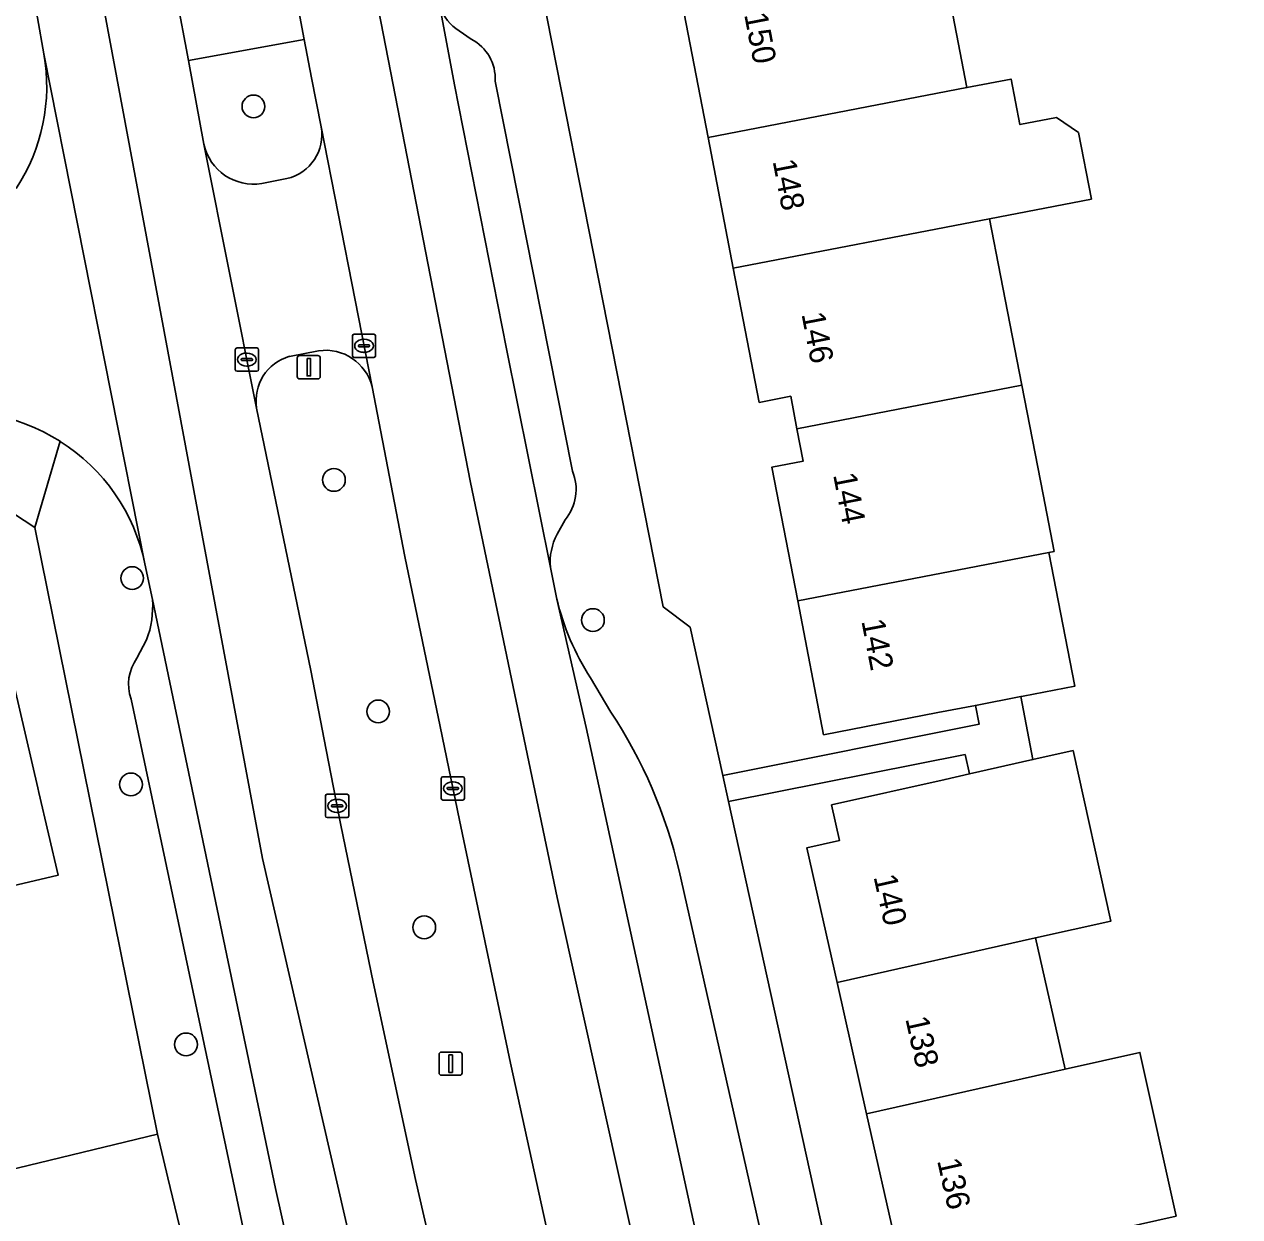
# Model space of a CAD drawing. Extents: x 158472 to 159562, y 388525 to 389606.
# Drawn here: x 159232.9 to 159285.1, y 388924.4 to 388975.6 of the extents above; entities that cross this region are included whole.
import ezdxf

# ---------------------------------------------------------------- set-up
doc = ezdxf.new("R2010")
doc.units = 0
for name, color, linetype in [('IMGEO_Berm_groen', 7, 'Continuous'), ('IMGEO_Boom', 7, 'Continuous'), ('IMGEO_Erf', 7, 'Continuous'), ('IMGEO_Kolk', 7, 'Continuous'), ('IMGEO_Lichtmast', 7, 'Continuous'), ('IMGEO_Muur', 7, 'Continuous'), ('IMGEO_Pand', 7, 'Continuous'), ('IMGEO_Pand_nummerreeks', 7, 'Continuous'), ('IMGEO_Parkeervlak_open', 7, 'Continuous'), ('IMGEO_Rijbaan_lokaal_gesloten', 7, 'Continuous'), ('IMGEO_Rijbaan_lokaal_open', 7, 'Continuous'), ('IMGEO_Verkeerseiland_groen', 7, 'Continuous'), ('IMGEO_Voetpad_open', 7, 'Continuous')]:
    doc.layers.add(name, color=color, linetype=linetype)

msp = doc.modelspace()

# ---------------------------------------------------------------- linework, layer by layer
at = {"layer": 'IMGEO_Berm_groen'}
for points in [[(159245.506, 388961.612), (159244.256, 388961.374)], [(159253.746, 388930.999), (159251.557, 388941.444), (159250.724, 388945.467), (159249.214, 388952.767), (159247.801, 388960.07)], [(159242.837, 388959.153), (159245.17, 388947.869), (159245.833, 388944.455), (159246.461, 388941.219), (159247.854, 388934.479), (159249.674, 388926.001), (159251.777, 388916.807), (159253.329, 388910.034), (159254.003, 388907.092), (159257.931, 388890.57)], [(159262.775, 388891.552), (159258.365, 388910.303), (159258.166, 388911.184), (159255.587, 388922.613), (159253.746, 388930.999)]]:
    msp.add_lwpolyline(points, dxfattribs=at)
for centre, radius, start, end in [((159244.81, 388959.456), 1.997, 106.122, 188.7289), ((159245.801, 388959.572), 2.062, 13.9904, 98.2157)]:
    msp.add_arc(centre, radius, start, end, dxfattribs=at)
at = {"layer": 'IMGEO_Boom'}
for centre in [(159242.704, 388972.116), (159246.163, 388956.063), (159237.49, 388951.842), (159257.295, 388950.039), (159248.064, 388946.111), (159237.439, 388942.974), (159250.043, 388936.832), (159239.806, 388931.802)]:
    msp.add_circle(centre, 0.489, dxfattribs=at)
at = {"layer": 'IMGEO_Erf'}
for points in [[(159271.963, 388980.24), (159273.374, 388972.927), (159275.272, 388973.293), (159275.651, 388971.333), (159277.219, 388971.635), (159278.167, 388970.993), (159278.72, 388968.13), (159274.342, 388967.285), (159274.814, 388964.854), (159275.729, 388960.142), (159276.644, 388955.43), (159277.117, 388952.993), (159276.897, 388952.95), (159278.008, 388947.197), (159275.783, 388946.768), (159275.683, 388946.749), (159276.205, 388944.041), (159277.937, 388944.43), (159279.558, 388937.103), (159276.322, 388936.377), (159277.59, 388930.732), (159280.807, 388931.457), (159282.362, 388924.424), (159279.169, 388923.704)], [(159231.169, 388926.152), (159238.578, 388927.94), (159233.308, 388954.017), (159231.464, 388955.218)], [(159231.603, 388950.678), (159233.438, 388942.833), (159233.485, 388942.631), (159234.316, 388939.077), (159228.336, 388937.678)]]:
    msp.add_lwpolyline(points, dxfattribs=at)
for points in [[(159262.246, 388970.781), (159261.133, 388976.548), (159262.479, 388976.807), (159262.181, 388978.353), (159255.122, 388976.928), (159260.318, 388950.604), (159261.471, 388949.73), (159262.873, 388943.356), (159273.892, 388945.562), (159273.736, 388946.373), (159272.118, 388946.061), (159267.208, 388945.113), (159266.098, 388950.865), (159264.989, 388956.615), (159266.333, 388956.874), (159266.065, 388958.265), (159265.796, 388959.657), (159264.443, 388959.396), (159263.33, 388965.161)], [(159270.932, 388920.393), (159272.284, 388920.697), (159271.973, 388922.082), (159271.66, 388923.472), (159270.327, 388923.172), (159269.059, 388928.817), (159267.791, 388934.462), (159266.49, 388940.254), (159267.894, 388940.569), (159267.551, 388942.097), (159272.43, 388943.193), (159273.478, 388943.428), (159273.291, 388944.261), (159263.119, 388942.239), (159273.754, 388893.897), (159284.881, 388896.367), (159284.643, 388897.421), (159277.862, 388895.897), (159277.34, 388898.22), (159275.981, 388897.915), (159274.694, 388903.644), (159273.44, 388909.228), (159272.186, 388914.812)]]:
    msp.add_lwpolyline(points, close=True, dxfattribs=at)
at = {"layer": 'IMGEO_Kolk'}
for p, q in [((159246.955, 388961.4), (159246.955, 388962.252)), ((159247.03, 388962.326), (159247.882, 388962.326)), ((159247.956, 388962.252), (159247.956, 388961.4)), ((159241.997, 388961.733), (159242.849, 388961.733)), ((159247.214, 388961.82), (159247.214, 388961.832)), ((159247.652, 388961.783), (159247.254, 388961.783)), ((159247.257, 388961.869), (159247.655, 388961.869)), ((159247.443, 388962.106), (159247.468, 388962.106)), ((159247.698, 388961.832), (159247.698, 388961.82)), ((159241.922, 388960.807), (159241.922, 388961.659)), ((159242.181, 388961.227), (159242.181, 388961.239)), ((159242.619, 388961.19), (159242.221, 388961.19)), ((159242.224, 388961.276), (159242.622, 388961.276)), ((159242.41, 388961.513), (159242.435, 388961.513)), ((159242.665, 388961.239), (159242.665, 388961.227)), ((159242.923, 388961.659), (159242.923, 388960.807)), ((159247.882, 388961.326), (159247.03, 388961.326)), ((159247.466, 388961.546), (159247.441, 388961.546)), ((159242.849, 388960.733), (159241.997, 388960.733)), ((159242.433, 388960.953), (159242.408, 388960.953)), ((159250.774, 388942.377), (159250.774, 388943.229)), ((159250.849, 388943.303), (159251.701, 388943.303)), ((159251.262, 388943.083), (159251.287, 388943.083)), ((159251.775, 388943.229), (159251.775, 388942.377)), ((159245.799, 388941.626), (159245.799, 388942.478)), ((159245.874, 388942.552), (159246.726, 388942.552)), ((159246.8, 388942.478), (159246.8, 388941.626)), ((159251.033, 388942.797), (159251.033, 388942.809)), ((159251.471, 388942.76), (159251.073, 388942.76)), ((159251.076, 388942.846), (159251.474, 388942.846)), ((159251.285, 388942.523), (159251.26, 388942.523)), ((159251.517, 388942.809), (159251.517, 388942.797)), ((159246.058, 388942.046), (159246.058, 388942.058)), ((159246.496, 388942.009), (159246.098, 388942.009)), ((159246.101, 388942.095), (159246.499, 388942.095)), ((159246.287, 388942.332), (159246.312, 388942.332)), ((159246.542, 388942.058), (159246.542, 388942.046)), ((159251.701, 388942.303), (159250.849, 388942.303)), ((159246.726, 388941.552), (159245.874, 388941.552)), ((159246.31, 388941.772), (159246.285, 388941.772))]:
    msp.add_line(p, q, dxfattribs=at)
for points in [[(159246.955, 388961.4), (159246.955, 388962.252)], [(159247.03, 388962.326), (159247.882, 388962.326)], [(159247.956, 388962.252), (159247.956, 388961.4)], [(159241.997, 388961.733), (159242.849, 388961.733)], [(159241.922, 388960.807), (159241.922, 388961.659)], [(159242.923, 388961.659), (159242.923, 388960.807)], [(159247.882, 388961.326), (159247.03, 388961.326)], [(159242.849, 388960.733), (159241.997, 388960.733)], [(159250.774, 388942.377), (159250.774, 388943.229)], [(159250.849, 388943.303), (159251.701, 388943.303)], [(159251.775, 388943.229), (159251.775, 388942.377)], [(159245.799, 388941.626), (159245.799, 388942.478)], [(159245.874, 388942.552), (159246.726, 388942.552)], [(159246.8, 388942.478), (159246.8, 388941.626)], [(159251.701, 388942.303), (159250.849, 388942.303)], [(159246.726, 388941.552), (159245.874, 388941.552)]]:
    msp.add_lwpolyline(points, dxfattribs=at)
for centre, radius, start, end in [((159247.032, 388962.25), 0.0765, 91.552, 178.448), ((159247.032, 388962.25), 0.0765, 91.552, 178.448), ((159247.88, 388962.25), 0.0765, 1.552, 88.448), ((159247.88, 388962.25), 0.0765, 1.552, 88.448), ((159241.999, 388961.657), 0.0765, 91.552, 178.448), ((159241.999, 388961.657), 0.0765, 91.552, 178.448), ((159242.847, 388961.657), 0.0765, 1.552, 88.448), ((159242.847, 388961.657), 0.0765, 1.552, 88.448), ((159247.254, 388961.829), 0.0403, 85.8775, 175.7526), ((159247.251, 388961.819), 0.0366, 178.938, 274.7102), ((159247.655, 388961.826), 0.043, 264.8664, 352.4533), ((159247.659, 388961.831), 0.0386, 1.7309, 96.639), ((159242.221, 388961.236), 0.0403, 85.8775, 175.7526), ((159242.218, 388961.226), 0.0366, 178.938, 274.7102), ((159242.622, 388961.233), 0.043, 264.8664, 352.4533), ((159242.626, 388961.238), 0.0386, 1.7309, 96.639), ((159247.032, 388961.402), 0.0765, 181.552, 268.448), ((159247.032, 388961.402), 0.0765, 181.552, 268.448), ((159247.88, 388961.402), 0.0765, 271.552, 358.448), ((159247.88, 388961.402), 0.0765, 271.552, 358.448), ((159241.999, 388960.809), 0.0765, 181.552, 268.448), ((159241.999, 388960.809), 0.0765, 181.552, 268.448), ((159242.847, 388960.809), 0.0765, 271.552, 358.448), ((159242.847, 388960.809), 0.0765, 271.552, 358.448), ((159250.851, 388943.227), 0.0765, 91.552, 178.448), ((159250.851, 388943.227), 0.0765, 91.552, 178.448), ((159251.699, 388943.227), 0.0765, 1.552, 88.448), ((159251.699, 388943.227), 0.0765, 1.552, 88.448), ((159245.876, 388942.476), 0.0765, 91.552, 178.448), ((159245.876, 388942.476), 0.0765, 91.552, 178.448), ((159246.724, 388942.476), 0.0765, 1.552, 88.448), ((159246.724, 388942.476), 0.0765, 1.552, 88.448), ((159250.851, 388942.379), 0.0765, 181.552, 268.448), ((159250.851, 388942.379), 0.0765, 181.552, 268.448), ((159251.073, 388942.806), 0.0403, 85.8775, 175.7526), ((159251.07, 388942.796), 0.0366, 178.938, 274.7102), ((159251.474, 388942.803), 0.043, 264.8664, 352.4533), ((159251.478, 388942.808), 0.0386, 1.7309, 96.639), ((159251.699, 388942.379), 0.0765, 271.552, 358.448), ((159251.699, 388942.379), 0.0765, 271.552, 358.448), ((159246.098, 388942.055), 0.0403, 85.8775, 175.7526), ((159246.095, 388942.045), 0.0366, 178.938, 274.7102), ((159246.499, 388942.052), 0.043, 264.8664, 352.4533), ((159246.503, 388942.057), 0.0386, 1.7309, 96.639), ((159245.876, 388941.628), 0.0765, 181.552, 268.448), ((159245.876, 388941.628), 0.0765, 181.552, 268.448), ((159246.724, 388941.628), 0.0765, 271.552, 358.448), ((159246.724, 388941.628), 0.0765, 271.552, 358.448)]:
    msp.add_arc(centre, radius, start, end, dxfattribs=at)
for centre, major_axis, ratio, start_param, end_param in [((159247.442, 388961.826), (-0.387, 0.002), 0.722429, 4.712389, 7.853982), ((159247.467, 388961.826), (-0.39, 0.002), 0.717154, 1.570796, 4.712389), ((159242.409, 388961.233), (-0.387, 0.002), 0.722429, 4.712389, 7.853982), ((159242.434, 388961.233), (-0.39, 0.002), 0.717154, 1.570796, 4.712389), ((159251.261, 388942.803), (-0.387, 0.002), 0.722429, 4.712389, 7.853982), ((159251.286, 388942.803), (-0.39, 0.002), 0.717154, 1.570796, 4.712389), ((159246.286, 388942.052), (-0.387, 0.002), 0.722429, 4.712389, 7.853982), ((159246.311, 388942.052), (-0.39, 0.002), 0.717154, 1.570796, 4.712389)]:
    msp.add_ellipse(centre, major_axis=major_axis, ratio=ratio, start_param=start_param, end_param=end_param, dxfattribs=at)
at = {"layer": 'IMGEO_Lichtmast'}
for p, q in [((159244.587, 388960.506), (159244.587, 388961.306)), ((159244.587, 388961.306), (159244.587, 388960.506)), ((159244.687, 388961.406), (159245.477, 388961.406)), ((159245.477, 388961.406), (159244.687, 388961.406)), ((159245.577, 388961.306), (159245.577, 388960.506)), ((159245.577, 388960.506), (159245.577, 388961.306)), ((159245.477, 388960.406), (159244.687, 388960.406)), ((159244.687, 388960.406), (159245.477, 388960.406)), ((159250.783, 388931.473), (159251.573, 388931.473)), ((159251.573, 388931.473), (159250.783, 388931.473)), ((159250.683, 388930.573), (159250.683, 388931.373)), ((159250.683, 388931.373), (159250.683, 388930.573)), ((159251.673, 388931.373), (159251.673, 388930.573)), ((159251.673, 388930.573), (159251.673, 388931.373)), ((159251.573, 388930.473), (159250.783, 388930.473)), ((159250.783, 388930.473), (159251.573, 388930.473))]:
    msp.add_line(p, q, dxfattribs=at)
for points in [[(159245.007, 388961.281), (159245.157, 388961.281), (159245.157, 388960.531), (159245.007, 388960.531), (159245.007, 388961.281)], [(159251.103, 388931.348), (159251.253, 388931.348), (159251.253, 388930.598), (159251.103, 388930.598), (159251.103, 388931.348)]]:
    msp.add_lwpolyline(points, dxfattribs=at)
for centre, start, end in [((159244.687, 388961.306), 90, 180), ((159244.687, 388961.306), 90, 180), ((159245.477, 388961.306), 0, 90), ((159245.477, 388961.306), 360, 90), ((159244.687, 388960.506), 180, 270), ((159244.687, 388960.506), 180, 270), ((159245.477, 388960.506), 270, 0), ((159245.477, 388960.506), 270, 0), ((159250.783, 388931.373), 90, 180), ((159250.783, 388931.373), 90, 180), ((159251.573, 388931.373), 0, 90), ((159251.573, 388931.373), 360, 90), ((159250.783, 388930.573), 180, 270), ((159250.783, 388930.573), 180, 270), ((159251.573, 388930.573), 270, 0), ((159251.573, 388930.573), 270, 0)]:
    msp.add_arc(centre, 0.1, start, end, dxfattribs=at)
at = {"layer": 'IMGEO_Muur'}
msp.add_lwpolyline([(159233.308, 388954.017), (159238.578, 388927.94)], dxfattribs=at)
at = {"layer": 'IMGEO_Pand'}
for points in [[(159262.246, 388970.781), (159273.374, 388972.927), (159271.963, 388980.24), (159269.418, 388979.749), (159262.181, 388978.353), (159262.479, 388976.807), (159261.133, 388976.548)], [(159263.33, 388965.161), (159274.342, 388967.285), (159278.72, 388968.13), (159278.167, 388970.993), (159277.219, 388971.635), (159275.651, 388971.333), (159275.272, 388973.293), (159273.374, 388972.927), (159262.246, 388970.781)], [(159266.065, 388958.265), (159275.729, 388960.142), (159274.814, 388964.854), (159274.342, 388967.285), (159263.33, 388965.161), (159264.443, 388959.396), (159265.796, 388959.657)], [(159276.897, 388952.95), (159277.117, 388952.993), (159276.644, 388955.43), (159275.729, 388960.142), (159266.065, 388958.265), (159266.333, 388956.874), (159264.989, 388956.615), (159266.098, 388950.865)], [(159276.897, 388952.95), (159266.098, 388950.865), (159267.208, 388945.113), (159272.118, 388946.061), (159273.736, 388946.373), (159275.683, 388946.749), (159275.783, 388946.768), (159278.008, 388947.197)], [(159225.65, 388949.285), (159227.504, 388941.232), (159228.336, 388937.678), (159234.316, 388939.077), (159233.485, 388942.631), (159233.438, 388942.833), (159231.603, 388950.678)], [(159277.937, 388944.43), (159276.205, 388944.041), (159273.478, 388943.428), (159272.43, 388943.193), (159267.551, 388942.097), (159267.894, 388940.569), (159266.49, 388940.254), (159267.791, 388934.462), (159276.322, 388936.377), (159279.558, 388937.103)], [(159269.059, 388928.817), (159277.59, 388930.732), (159276.322, 388936.377), (159267.791, 388934.462)], [(159271.973, 388922.082), (159279.169, 388923.704), (159282.362, 388924.424), (159280.807, 388931.457), (159277.59, 388930.732), (159269.059, 388928.817), (159270.327, 388923.172), (159271.66, 388923.472)], [(159232.197, 388920.849), (159232.435, 388920.906), (159233.99, 388921.276), (159235.288, 388915.88), (159241.138, 388917.287), (159239.028, 388926.067), (159238.578, 388927.94), (159231.169, 388926.152), (159231.033, 388926.716), (159230.856, 388926.674)]]:
    msp.add_lwpolyline(points, close=True, dxfattribs=at)
at = {"layer": 'IMGEO_Parkeervlak_open'}
for points in [[(159250.717, 388976.411), (159251.344, 388973.04), (159253.577, 388961.696), (159255.467, 388952.297)], [(159252.067, 388975.005), (159251.551, 388975.361)], [(159256.417, 388956.44), (159253.094, 388973.205)], [(159255.755, 388953.727), (159256.096, 388954.343)], [(159245.615, 388916.829), (159243.65, 388925.602), (159238.361, 388950.923)], [(159238.108, 388949.189), (159237.696, 388948.401)], [(159237.45, 388946.64), (159243.04, 388920.238)]]:
    msp.add_lwpolyline(points, dxfattribs=at)
for centre, radius, start, end in [((159252.597, 388977.048), 1.985, 198.7182, 238.2011), ((159251.182, 388973.307), 1.915, 356.9478, 62.4666), ((159254.53, 388955.656), 2.043, 320.0271, 22.5669), ((159258.04, 388952.523), 2.583, 152.2104, 185.0156), ((159234.427, 388950.612), 3.946, 338.8703, 4.5273), ((159239.217, 388947.291), 1.883, 143.8742, 200.221)]:
    msp.add_arc(centre, radius, start, end, dxfattribs=at)
at = {"layer": 'IMGEO_Rijbaan_lokaal_gesloten'}
for points in [[(159223.469, 389052.45), (159230.156, 389009.067), (159243.098, 388939.791), (159258.627, 388872.238), (159268.084, 388832.358), (159271.51, 388833.21), (159271.366, 388833.818), (159264.636, 388861.977), (159261.846, 388873.649), (159261.159, 388876.524), (159260.92, 388877.525)], [(159243.098, 388939.791), (159230.156, 389009.067), (159223.469, 389052.45)], [(159257.931, 388890.57), (159254.003, 388907.092), (159253.329, 388910.034), (159251.777, 388916.807), (159249.674, 388926.001), (159247.854, 388934.479), (159246.461, 388941.219), (159245.833, 388944.455), (159245.17, 388947.869), (159242.837, 388959.153), (159240.575, 388970.495), (159239.908, 388974.086), (159239.384, 388976.917), (159238.099, 388983.85), (159236.157, 388994.607), (159235.244, 389000), (159234.007, 389007.303), (159232.286, 389017.882), (159230.388, 389029.83)], [(159235.868, 389027.24), (159237.374, 389017.738), (159239.556, 389004.842), (159240.372, 389000), (159241.284, 388994.583), (159242.713, 388986.573), (159244.329, 388977.965), (159244.887, 388974.997), (159245.196, 388973.349), (159245.615, 388971.241), (159247.801, 388960.07), (159249.214, 388952.767), (159250.724, 388945.467), (159251.557, 388941.444), (159253.746, 388930.999), (159255.587, 388922.613), (159258.166, 388911.184), (159258.365, 388910.303), (159262.775, 388891.552), (159262.853, 388891.299), (159265.887, 388878.684)], [(159239.311, 389027.03), (159242.913, 389005.102), (159246.77, 388983.007), (159252.032, 388955.946), (159255.765, 388938.112), (159261.434, 388912.543), (159265.14, 388896.851), (159270.668, 388873.441), (159274.326, 388857.952), (159279.715, 388835.25), (159286.319, 388807.116)], [(159225.262, 389023.694), (159228.791, 389001.832), (159228.965, 389001.006), (159229.147, 389000), (159229.656, 388997.11), (159231.581, 388986.247), (159233.418, 388975.925), (159233.694, 388974.372), (159238.041, 388952.456), (159238.361, 388950.923), (159243.65, 388925.602), (159245.615, 388916.829), (159246.05, 388914.888), (159249.806, 388898.745), (159253.55, 388882.862)], [(159273.304, 388873.316), (159272.985, 388874.84), (159267.533, 388897.4), (159267.286, 388898.433), (159266.97, 388899.866), (159262.77, 388918.91), (159257.005, 388945.42), (159255.739, 388950.941), (159255.467, 388952.297), (159253.577, 388961.696), (159251.344, 388973.04), (159250.717, 388976.411), (159250.325, 388978.52), (159250.293, 388978.692), (159249.63, 388982.259), (159247.625, 388993.555), (159246.512, 389000), (159246.216, 389001.666), (159245.949, 389003.204), (159244.033, 389014.912), (159243.352, 389019.241), (159243.101, 389020.617)], [(159270.668, 388873.441), (159265.14, 388896.851), (159261.434, 388912.543), (159255.765, 388938.112), (159252.032, 388955.946), (159246.77, 388983.007)], [(159285.132, 388760.501), (159274.982, 388803.196), (159268.084, 388832.358), (159258.627, 388872.238), (159243.098, 388939.791)]]:
    msp.add_lwpolyline(points, dxfattribs=at)
at = {"layer": 'IMGEO_Rijbaan_lokaal_open'}
for points in [[(159238.041, 388952.456), (159233.694, 388974.372)], [(159247.801, 388960.07), (159245.615, 388971.241)], [(159240.575, 388970.495), (159242.837, 388959.153)], [(159244.143, 388969.013), (159243.061, 388968.805)], [(159244.256, 388961.374), (159245.506, 388961.612)], [(159255.739, 388950.941), (159257.005, 388945.42), (159262.77, 388918.91), (159266.97, 388899.866)], [(159258.065, 388946.083), (159257.185, 388947.559)], [(159265.925, 388917.415), (159261.002, 388939.257)]]:
    msp.add_lwpolyline(points, dxfattribs=at)
for centre, radius, start, end in [((159225.827, 388972.971), 7.991, 326.7297, 10.0987), ((159243.71, 388970.9), 1.936, 282.9368, 10.1592), ((159242.703, 388970.951), 2.176, 192.1086, 279.4751), ((159244.81, 388959.456), 1.997, 106.122, 188.7289), ((159245.801, 388959.572), 2.062, 13.9904, 98.2157), ((159229.986, 388950.778), 8.225, 57.579, 103.4022), ((159229.991, 388950.777), 8.223, 11.7794, 57.6109), ((159266.601, 388953.585), 11.179, 193.6805, 212.6185), ((159240.687, 388934.561), 20.851, 13.0159, 33.5453)]:
    msp.add_arc(centre, radius, start, end, dxfattribs=at)
at = {"layer": 'IMGEO_Verkeerseiland_groen'}
for points in [[(159245.196, 388973.349), (159244.887, 388974.997), (159239.908, 388974.086), (159240.575, 388970.495)], [(159245.615, 388971.241), (159245.196, 388973.349)], [(159243.061, 388968.805), (159244.143, 388969.013)]]:
    msp.add_lwpolyline(points, dxfattribs=at)
for centre, radius, start, end in [((159243.71, 388970.9), 1.936, 282.9368, 10.1592), ((159242.703, 388970.951), 2.176, 192.1086, 279.4751)]:
    msp.add_arc(centre, radius, start, end, dxfattribs=at)
at = {"layer": 'IMGEO_Voetpad_open'}
for points in [[(159244.329, 388977.965), (159239.384, 388976.917), (159239.908, 388974.086), (159244.887, 388974.997)], [(159275.683, 388946.749), (159273.736, 388946.373), (159273.892, 388945.562), (159262.873, 388943.356), (159263.119, 388942.239), (159273.291, 388944.261), (159273.478, 388943.428), (159276.205, 388944.041)]]:
    msp.add_lwpolyline(points, close=True, dxfattribs=at)
for points in [[(159270.058, 388892.817), (159271.514, 388891.72), (159273.754, 388893.897), (159263.119, 388942.239), (159262.873, 388943.356), (159261.471, 388949.73), (159260.318, 388950.604), (159255.122, 388976.928)], [(159233.694, 388974.372), (159233.418, 388975.925)], [(159251.551, 388975.361), (159252.067, 388975.005)], [(159253.094, 388973.205), (159256.417, 388956.44)], [(159169.05, 388940.388), (159177.752, 388942.499), (159179.229, 388942.896), (159180.886, 388943.275), (159184.789, 388944.194), (159187.913, 388944.91), (159231.464, 388955.218), (159233.308, 388954.017), (159234.396, 388957.721)], [(159234.396, 388957.721), (159233.308, 388954.017), (159238.578, 388927.94), (159239.028, 388926.067), (159241.138, 388917.287), (159241.466, 388915.922), (159243.158, 388916.349), (159243.383, 388916.406), (159243.425, 388916.225), (159252.59, 388876.924), (159252.708, 388876.418), (159252.767, 388875.619), (159253.668, 388870.909), (159255.745, 388871.357), (159256.234, 388871.462), (159253.55, 388882.862)], [(159256.096, 388954.343), (159255.755, 388953.727)], [(159238.361, 388950.923), (159238.041, 388952.456)], [(159255.467, 388952.297), (159255.739, 388950.941)], [(159237.696, 388948.401), (159238.108, 388949.189)], [(159257.185, 388947.559), (159258.065, 388946.083)], [(159243.04, 388920.238), (159237.45, 388946.64)], [(159261.002, 388939.257), (159265.925, 388917.415)]]:
    msp.add_lwpolyline(points, dxfattribs=at)
for centre, radius, start, end in [((159252.597, 388977.048), 1.985, 198.7182, 238.2011), ((159251.182, 388973.307), 1.915, 356.9478, 62.4666), ((159225.827, 388972.971), 7.991, 326.7297, 10.0987), ((159229.986, 388950.778), 8.225, 57.579, 103.4022), ((159229.991, 388950.777), 8.223, 11.7794, 57.6109), ((159254.53, 388955.656), 2.043, 320.0271, 22.5669), ((159258.04, 388952.523), 2.583, 152.2104, 185.0156), ((159234.427, 388950.612), 3.946, 338.8703, 4.5273), ((159266.601, 388953.585), 11.179, 193.6805, 212.6185), ((159239.217, 388947.291), 1.883, 143.8742, 200.221), ((159240.687, 388934.561), 20.851, 13.0159, 33.5453)]:
    msp.add_arc(centre, radius, start, end, dxfattribs=at)

# ---------------------------------------------------------------- texts
at = {"layer": 'IMGEO_Pand_nummerreeks'}
for s, rotation, p in [('150', 280.9379, (159263.792, 388976.069)), ('148', 280.9379, (159265.017, 388969.763)), ('146', 280.9379, (159266.256, 388963.193)), ('144', 280.9379, (159267.616, 388956.286)), ('142', 280.9376, (159268.831, 388950.001)), ('140', 282.6335, (159269.351, 388939.007)), ('138', 282.6311, (159270.72, 388932.905)), ('136', 282.6311, (159272.086, 388926.807))]:
    msp.add_text(s, height=1, rotation=rotation, dxfattribs=at).set_placement(p)

doc.saveas('drawing.dxf')
